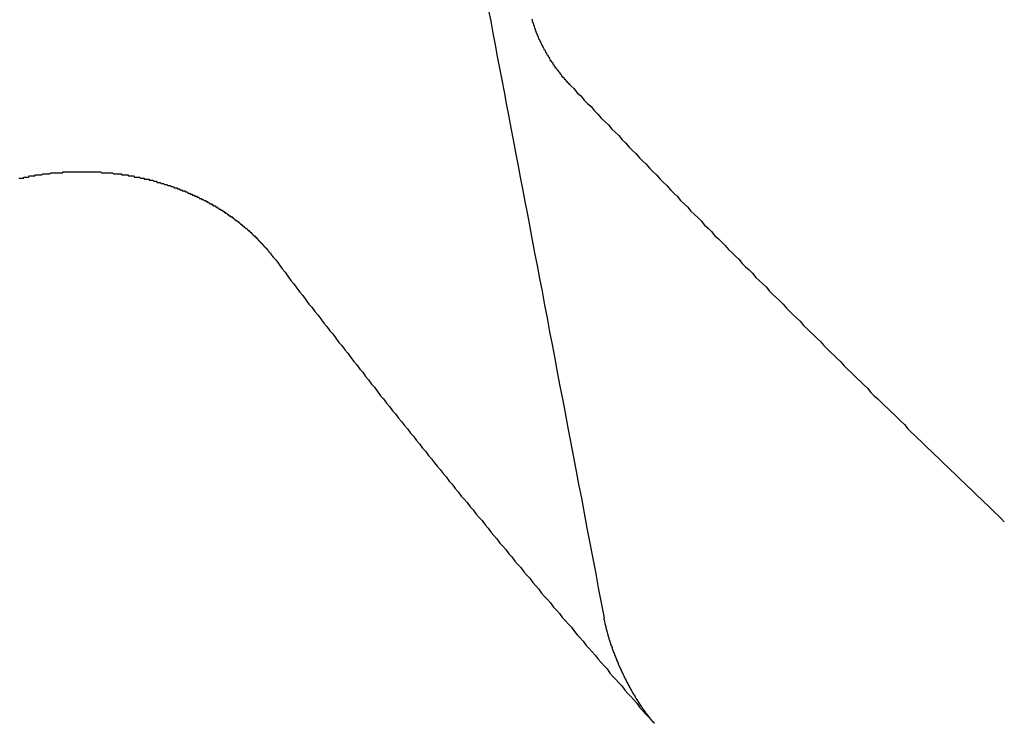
# Model space of a CAD drawing. Extents: x 1107 to 4046, y 937 to 3355.
# Tile 488 of 656: x 2190.579 to 2191.502, y 2667.91 to 2668.57. Entities that reach past the tile are written whole.
import ezdxf

# ---------------------------------------------------------------- set-up
doc = ezdxf.new("R2010")
doc.units = 0
doc.layers.add('KF_VIDA_L___C_REAR', color=7, linetype='CONTINUOUS')

# ---------------------------------------------------------------- blocks, each defined once
blk = doc.blocks.new('KF_VIDA_L___C_REAR')
at = {"layer": 'KF_VIDA_L___C_REAR'}
for points in [[(4.03924, 979.365, 0), (4.04128, 979.355, 0), (4.04333, 979.344, 0), (4.04539, 979.333, 0), (4.04747, 979.322, 0), (4.04955, 979.311, 0), (4.05165, 979.3, 0), (4.05377, 979.289, 0), (4.05589, 979.278, 0), (4.05803, 979.267, 0), (4.06018, 979.255, 0), (4.06235, 979.244, 0), (4.06453, 979.232, 0), (4.06672, 979.221, 0), (4.06892, 979.209, 0), (4.07114, 979.198, 0), (4.07337, 979.186, 0), (4.07562, 979.174, 0), (4.07788, 979.162, 0), (4.08015, 979.15, 0), (4.08244, 979.138, 0), (4.08474, 979.126, 0), (4.08706, 979.114, 0), (4.08939, 979.102, 0), (4.09174, 979.089, 0), (4.0941, 979.077, 0), (4.09647, 979.064, 0), (4.09887, 979.052, 0), (4.10127, 979.039, 0), (4.1037, 979.026, 0), (4.10614, 979.013, 0), (4.10859, 979.001, 0), (4.11106, 978.988, 0), (4.11355, 978.974, 0), (4.11605, 978.961, 0), (4.11857, 978.948, 0), (4.12111, 978.935, 0), (4.12366, 978.921, 0), (4.12623, 978.908, 0), (4.12882, 978.894, 0), (4.13142, 978.88, 0), (4.13404, 978.866, 0), (4.13668, 978.853, 0), (4.13934, 978.839, 0), (4.14202, 978.824, 0), (4.14471, 978.81, 0), (4.14743, 978.796, 0)], [(4.11585, 979.295, 0), (4.1153, 979.296, 0), (4.11476, 979.296, 0), (4.11422, 979.297, 0), (4.11368, 979.297, 0), (4.11315, 979.298, 0), (4.11261, 979.299, 0), (4.11208, 979.299, 0), (4.11156, 979.3, 0), (4.11103, 979.3, 0), (4.11051, 979.301, 0), (4.10999, 979.302, 0), (4.10948, 979.302, 0), (4.10896, 979.303, 0), (4.10845, 979.303, 0), (4.10794, 979.304, 0), (4.10744, 979.305, 0), (4.10694, 979.305, 0), (4.10644, 979.306, 0), (4.10594, 979.307, 0), (4.10545, 979.307, 0), (4.10496, 979.308, 0), (4.10447, 979.309, 0), (4.10399, 979.309, 0), (4.10351, 979.31, 0), (4.10303, 979.31, 0), (4.10256, 979.311, 0), (4.10209, 979.312, 0), (4.10162, 979.312, 0), (4.10115, 979.313, 0), (4.10069, 979.314, 0), (4.10023, 979.314, 0), (4.09978, 979.315, 0), (4.09933, 979.316, 0), (4.09888, 979.316, 0), (4.09843, 979.317, 0), (4.09799, 979.318, 0), (4.09755, 979.318, 0), (4.09712, 979.319, 0), (4.09669, 979.32, 0), (4.09626, 979.321, 0), (4.09584, 979.321, 0), (4.09542, 979.322, 0), (4.095, 979.323, 0), (4.09458, 979.323, 0), (4.09417, 979.324, 0), (4.09377, 979.325, 0), (4.09337, 979.325, 0), (4.09297, 979.326, 0), (4.09257, 979.327, 0), (4.09218, 979.328, 0), (4.09179, 979.328, 0), (4.09141, 979.329, 0), (4.09103, 979.33, 0), (4.09065, 979.33, 0), (4.09028, 979.331, 0), (4.08991, 979.332, 0), (4.08955, 979.333, 0), (4.08919, 979.333, 0), (4.08883, 979.334, 0), (4.08848, 979.335, 0), (4.08813, 979.335, 0), (4.08779, 979.336, 0), (4.08745, 979.337, 0), (4.08711, 979.338, 0), (4.08678, 979.338, 0), (4.08645, 979.339, 0), (4.08612, 979.34, 0), (4.08581, 979.341, 0), (4.08549, 979.341, 0), (4.08518, 979.342, 0), (4.08487, 979.343, 0), (4.08457, 979.344, 0), (4.08427, 979.344, 0), (4.08398, 979.345, 0), (4.08369, 979.346, 0), (4.0834, 979.347, 0), (4.08312, 979.347, 0), (4.08284, 979.348, 0), (4.08257, 979.349, 0), (4.08231, 979.35, 0), (4.08204, 979.351, 0), (4.08178, 979.351, 0), (4.08153, 979.352, 0), (4.08128, 979.353, 0), (4.08104, 979.354, 0), (4.0808, 979.354, 0), (4.08056, 979.355, 0), (4.08033, 979.356, 0), (4.0801, 979.357, 0)], [(4.11585, 979.295, 0), (4.11909, 979.292, 0), (4.12234, 979.288, 0), (4.12558, 979.285, 0), (4.12883, 979.281, 0), (4.13207, 979.278, 0), (4.13531, 979.275, 0), (4.13855, 979.271, 0), (4.14179, 979.268, 0), (4.14503, 979.264, 0), (4.14827, 979.261, 0), (4.1515, 979.258, 0), (4.15474, 979.254, 0), (4.15797, 979.251, 0), (4.16121, 979.248, 0), (4.16444, 979.244, 0), (4.16767, 979.241, 0), (4.1709, 979.237, 0), (4.17413, 979.234, 0), (4.17736, 979.231, 0), (4.18059, 979.227, 0), (4.18382, 979.224, 0), (4.18704, 979.221, 0), (4.19027, 979.217, 0), (4.19349, 979.214, 0), (4.19671, 979.211, 0), (4.19993, 979.207, 0), (4.20315, 979.204, 0), (4.20637, 979.201, 0), (4.20959, 979.197, 0), (4.21281, 979.194, 0), (4.21603, 979.191, 0), (4.21924, 979.187, 0), (4.22246, 979.184, 0), (4.22567, 979.181, 0), (4.22888, 979.177, 0), (4.23209, 979.174, 0), (4.2353, 979.171, 0), (4.23851, 979.168, 0), (4.24172, 979.164, 0), (4.24493, 979.161, 0), (4.24813, 979.158, 0), (4.25134, 979.154, 0), (4.25454, 979.151, 0), (4.25774, 979.148, 0), (4.26095, 979.145, 0), (4.26415, 979.141, 0), (4.26735, 979.138, 0), (4.27054, 979.135, 0), (4.27374, 979.132, 0), (4.27694, 979.128, 0), (4.28013, 979.125, 0), (4.28333, 979.122, 0), (4.28652, 979.119, 0), (4.28971, 979.115, 0), (4.2929, 979.112, 0), (4.29609, 979.109, 0), (4.29928, 979.106, 0), (4.30246, 979.102, 0), (4.30565, 979.099, 0), (4.30883, 979.096, 0), (4.31202, 979.093, 0), (4.3152, 979.09, 0), (4.31838, 979.086, 0), (4.32156, 979.083, 0), (4.32474, 979.08, 0), (4.32792, 979.077, 0), (4.33109, 979.074, 0), (4.33427, 979.07, 0), (4.33744, 979.067, 0), (4.34062, 979.064, 0), (4.34379, 979.061, 0), (4.34696, 979.058, 0), (4.35013, 979.055, 0), (4.3533, 979.051, 0), (4.35646, 979.048, 0), (4.35963, 979.045, 0), (4.36279, 979.042, 0), (4.36595, 979.039, 0), (4.36912, 979.036, 0), (4.37228, 979.032, 0), (4.37544, 979.029, 0), (4.3786, 979.026, 0), (4.38175, 979.023, 0), (4.38491, 979.02, 0), (4.38806, 979.017, 0), (4.39122, 979.014, 0), (4.39437, 979.011, 0), (4.39752, 979.007, 0), (4.40067, 979.004, 0), (4.40382, 979.001, 0), (4.40696, 978.998, 0), (4.41011, 978.995, 0), (4.41325, 978.992, 0), (4.41639, 978.989, 0), (4.41954, 978.986, 0), (4.42268, 978.983, 0), (4.42582, 978.98, 0), (4.42895, 978.977, 0), (4.43209, 978.973, 0), (4.43523, 978.97, 0), (4.43836, 978.967, 0), (4.44149, 978.964, 0), (4.44462, 978.961, 0), (4.44775, 978.958, 0), (4.45088, 978.955, 0), (4.45401, 978.952, 0), (4.45713, 978.949, 0), (4.46026, 978.946, 0), (4.46338, 978.943, 0), (4.4665, 978.94, 0), (4.46962, 978.937, 0), (4.47274, 978.934, 0), (4.47586, 978.931, 0), (4.47898, 978.928, 0), (4.48209, 978.925, 0), (4.48521, 978.922, 0), (4.48832, 978.919, 0), (4.49143, 978.916, 0), (4.49454, 978.913, 0), (4.49765, 978.91, 0), (4.50075, 978.907, 0), (4.50386, 978.904, 0), (4.50696, 978.901, 0), (4.51007, 978.898, 0), (4.51317, 978.895, 0), (4.51627, 978.892, 0), (4.51937, 978.889, 0), (4.52246, 978.886, 0)], [(3.59935, 979.208, 0), (3.60017, 979.208, 0), (3.60098, 979.208, 0), (3.60179, 979.208, 0), (3.60261, 979.208, 0), (3.60342, 979.208, 0), (3.60424, 979.209, 0), (3.60506, 979.209, 0), (3.60587, 979.209, 0), (3.60669, 979.209, 0), (3.60751, 979.209, 0), (3.60834, 979.209, 0), (3.60916, 979.21, 0), (3.60998, 979.21, 0), (3.61081, 979.21, 0), (3.61163, 979.21, 0), (3.61246, 979.21, 0), (3.61328, 979.21, 0), (3.61411, 979.21, 0), (3.61494, 979.211, 0), (3.61577, 979.211, 0), (3.6166, 979.211, 0), (3.61743, 979.211, 0), (3.61826, 979.211, 0), (3.61909, 979.211, 0), (3.61992, 979.211, 0), (3.62075, 979.211, 0), (3.62159, 979.212, 0), (3.62242, 979.212, 0), (3.62325, 979.212, 0), (3.62409, 979.212, 0), (3.62492, 979.212, 0), (3.62576, 979.212, 0), (3.62659, 979.212, 0), (3.62743, 979.212, 0), (3.62827, 979.212, 0), (3.6291, 979.213, 0), (3.62994, 979.213, 0), (3.63078, 979.213, 0), (3.63162, 979.213, 0), (3.63246, 979.213, 0), (3.63329, 979.213, 0), (3.63413, 979.213, 0), (3.63497, 979.213, 0), (3.63581, 979.213, 0), (3.63665, 979.213, 0), (3.63749, 979.213, 0), (3.63833, 979.213, 0), (3.63917, 979.213, 0), (3.64001, 979.213, 0), (3.64085, 979.214, 0), (3.64168, 979.214, 0), (3.64252, 979.214, 0), (3.64336, 979.214, 0), (3.6442, 979.214, 0), (3.64504, 979.214, 0), (3.64588, 979.214, 0), (3.64672, 979.214, 0), (3.64756, 979.214, 0), (3.6484, 979.214, 0), (3.64923, 979.214, 0), (3.65007, 979.214, 0), (3.65091, 979.214, 0), (3.65175, 979.214, 0), (3.65258, 979.214, 0), (3.65342, 979.214, 0), (3.65426, 979.214, 0), (3.65509, 979.214, 0), (3.65593, 979.214, 0), (3.65676, 979.214, 0), (3.65759, 979.214, 0), (3.65843, 979.214, 0), (3.65926, 979.214, 0), (3.66009, 979.214, 0), (3.66093, 979.214, 0), (3.66176, 979.214, 0), (3.66259, 979.214, 0), (3.66342, 979.214, 0), (3.66425, 979.214, 0), (3.66508, 979.214, 0), (3.66591, 979.214, 0), (3.66673, 979.214, 0), (3.66756, 979.214, 0), (3.66838, 979.214, 0), (3.66921, 979.214, 0), (3.67003, 979.214, 0), (3.67086, 979.214, 0), (3.67168, 979.214, 0), (3.6725, 979.214, 0), (3.67332, 979.214, 0), (3.67414, 979.214, 0), (3.67496, 979.214, 0), (3.67578, 979.214, 0), (3.67659, 979.213, 0), (3.67741, 979.213, 0), (3.67822, 979.213, 0), (3.67904, 979.213, 0), (3.67985, 979.213, 0), (3.68066, 979.213, 0), (3.68147, 979.213, 0), (3.68228, 979.213, 0), (3.68308, 979.213, 0), (3.68389, 979.213, 0), (3.68469, 979.213, 0), (3.6855, 979.213, 0), (3.6863, 979.213, 0), (3.6871, 979.213, 0), (3.6879, 979.212, 0), (3.6887, 979.212, 0), (3.68949, 979.212, 0), (3.69029, 979.212, 0), (3.69108, 979.212, 0), (3.69187, 979.212, 0), (3.69266, 979.212, 0), (3.69345, 979.212, 0), (3.69424, 979.212, 0), (3.69502, 979.212, 0), (3.69581, 979.211, 0), (3.69659, 979.211, 0), (3.69737, 979.211, 0), (3.69815, 979.211, 0), (3.69893, 979.211, 0), (3.69971, 979.211, 0), (3.7005, 979.211, 0), (3.70128, 979.211, 0), (3.70206, 979.21, 0), (3.70284, 979.21, 0), (3.70362, 979.21, 0), (3.70441, 979.21, 0), (3.70519, 979.21, 0), (3.70597, 979.21, 0), (3.70676, 979.21, 0), (3.70754, 979.209, 0), (3.70832, 979.209, 0), (3.70911, 979.209, 0), (3.70989, 979.209, 0), (3.71068, 979.209, 0), (3.71146, 979.209, 0), (3.71224, 979.209, 0), (3.71303, 979.208, 0), (3.71381, 979.208, 0), (3.71459, 979.208, 0), (3.71538, 979.208, 0), (3.71616, 979.208, 0), (3.71694, 979.207, 0), (3.71773, 979.207, 0), (3.71851, 979.207, 0), (3.71929, 979.207, 0), (3.72007, 979.207, 0), (3.72086, 979.207, 0), (3.72164, 979.206, 0), (3.72242, 979.206, 0), (3.7232, 979.206, 0), (3.72398, 979.206, 0), (3.72476, 979.206, 0), (3.72554, 979.205, 0), (3.72632, 979.205, 0), (3.7271, 979.205, 0), (3.72788, 979.205, 0), (3.72865, 979.204, 0), (3.72943, 979.204, 0), (3.73021, 979.204, 0), (3.73098, 979.204, 0), (3.73176, 979.204, 0), (3.73253, 979.203, 0), (3.73331, 979.203, 0), (3.73408, 979.203, 0), (3.73485, 979.203, 0), (3.73562, 979.202, 0), (3.73639, 979.202, 0), (3.73716, 979.202, 0), (3.73793, 979.202, 0), (3.7387, 979.201, 0), (3.73947, 979.201, 0), (3.74024, 979.201, 0), (3.741, 979.201, 0), (3.74177, 979.2, 0), (3.74253, 979.2, 0), (3.74329, 979.2, 0), (3.74406, 979.2, 0), (3.74482, 979.199, 0), (3.74558, 979.199, 0), (3.74634, 979.199, 0), (3.74709, 979.199, 0), (3.74785, 979.198, 0), (3.7486, 979.198, 0), (3.74936, 979.198, 0), (3.75011, 979.197, 0), (3.75086, 979.197, 0), (3.75161, 979.197, 0), (3.75236, 979.196, 0), (3.75311, 979.196, 0), (3.75386, 979.196, 0), (3.7546, 979.196, 0), (3.75535, 979.195, 0), (3.75609, 979.195, 0), (3.75683, 979.195, 0), (3.75757, 979.194, 0), (3.75831, 979.194, 0), (3.75904, 979.194, 0), (3.75978, 979.193, 0), (3.76051, 979.193, 0), (3.76124, 979.193, 0), (3.76197, 979.192, 0), (3.7627, 979.192, 0), (3.76343, 979.192, 0), (3.76415, 979.191, 0), (3.76488, 979.191, 0), (3.7656, 979.191, 0), (3.76632, 979.19, 0), (3.76704, 979.19, 0), (3.76775, 979.19, 0), (3.76847, 979.189, 0), (3.76918, 979.189, 0), (3.76989, 979.189, 0), (3.7706, 979.188, 0), (3.77131, 979.188, 0), (3.77201, 979.188, 0), (3.77272, 979.187, 0), (3.77342, 979.187, 0), (3.77412, 979.187, 0), (3.77482, 979.186, 0), (3.77551, 979.186, 0), (3.7762, 979.185, 0), (3.7769, 979.185, 0), (3.77758, 979.185, 0), (3.77827, 979.184, 0), (3.77896, 979.184, 0), (3.77964, 979.184, 0), (3.78032, 979.183, 0), (3.781, 979.183, 0), (3.78168, 979.182, 0), (3.78235, 979.182, 0), (3.78302, 979.182, 0), (3.78369, 979.181, 0), (3.78436, 979.181, 0), (3.78503, 979.18, 0), (3.78569, 979.18, 0), (3.78635, 979.18, 0), (3.78701, 979.179, 0), (3.78767, 979.179, 0), (3.78832, 979.178, 0), (3.78897, 979.178, 0), (3.78962, 979.178, 0), (3.79027, 979.177, 0), (3.79092, 979.177, 0), (3.79156, 979.176, 0), (3.7922, 979.176, 0), (3.79284, 979.175, 0), (3.79347, 979.175, 0), (3.79411, 979.175, 0), (3.79474, 979.174, 0), (3.79537, 979.174, 0), (3.79599, 979.173, 0), (3.79662, 979.173, 0), (3.79724, 979.172, 0), (3.79786, 979.172, 0), (3.79848, 979.172, 0), (3.79909, 979.171, 0), (3.7997, 979.171, 0), (3.80031, 979.17, 0), (3.80092, 979.17, 0), (3.80152, 979.169, 0), (3.80212, 979.169, 0), (3.80272, 979.168, 0), (3.80332, 979.168, 0), (3.80391, 979.168, 0), (3.8045, 979.167, 0), (3.80509, 979.167, 0), (3.80568, 979.166, 0), (3.80626, 979.166, 0), (3.80684, 979.165, 0), (3.80742, 979.165, 0), (3.808, 979.164, 0), (3.80857, 979.164, 0), (3.80914, 979.163, 0), (3.80971, 979.163, 0), (3.81027, 979.162, 0), (3.81083, 979.162, 0), (3.81139, 979.161, 0), (3.81195, 979.161, 0), (3.8125, 979.161, 0), (3.81306, 979.16, 0), (3.8136, 979.16, 0), (3.81415, 979.159, 0), (3.81469, 979.159, 0), (3.81523, 979.158, 0), (3.81577, 979.158, 0), (3.8163, 979.157, 0), (3.81683, 979.157, 0), (3.81736, 979.156, 0), (3.81789, 979.156, 0), (3.81841, 979.155, 0), (3.81893, 979.155, 0), (3.81945, 979.154, 0), (3.81996, 979.154, 0), (3.82047, 979.153, 0), (3.82098, 979.153, 0), (3.82148, 979.152, 0), (3.82199, 979.152, 0), (3.82248, 979.151, 0), (3.82298, 979.151, 0), (3.82347, 979.15, 0), (3.82396, 979.15, 0), (3.82445, 979.149, 0), (3.82493, 979.149, 0), (3.82541, 979.148, 0), (3.82589, 979.148, 0), (3.82637, 979.147, 0), (3.82684, 979.147, 0), (3.82731, 979.146, 0), (3.82777, 979.146, 0), (3.82823, 979.145, 0), (3.82869, 979.145, 0), (3.82915, 979.144, 0), (3.8296, 979.144, 0), (3.83005, 979.143, 0), (3.8305, 979.143, 0), (3.83094, 979.142, 0), (3.83138, 979.142, 0), (3.83182, 979.141, 0), (3.83226, 979.141, 0), (3.8327, 979.14, 0), (3.83313, 979.14, 0), (3.83356, 979.139, 0), (3.834, 979.139, 0), (3.83442, 979.138, 0), (3.83485, 979.138, 0), (3.83527, 979.137, 0), (3.8357, 979.136, 0), (3.83612, 979.136, 0), (3.83653, 979.135, 0), (3.83695, 979.135, 0), (3.83736, 979.134, 0)], [(3.83736, 979.134, 0), (3.84016, 979.131, 0), (3.84296, 979.127, 0), (3.84576, 979.123, 0), (3.84856, 979.12, 0), (3.85136, 979.116, 0), (3.85416, 979.112, 0), (3.85696, 979.109, 0), (3.85976, 979.105, 0), (3.86256, 979.101, 0), (3.86536, 979.098, 0), (3.86815, 979.094, 0), (3.87095, 979.09, 0), (3.87375, 979.087, 0), (3.87655, 979.083, 0), (3.87935, 979.08, 0), (3.88215, 979.076, 0), (3.88495, 979.072, 0), (3.88775, 979.069, 0), (3.89055, 979.065, 0), (3.89335, 979.062, 0), (3.89615, 979.058, 0), (3.89894, 979.054, 0), (3.90174, 979.051, 0), (3.90454, 979.047, 0), (3.90734, 979.044, 0), (3.91014, 979.04, 0), (3.91294, 979.036, 0), (3.91574, 979.033, 0), (3.91854, 979.029, 0), (3.92133, 979.026, 0), (3.92413, 979.022, 0), (3.92693, 979.019, 0), (3.92973, 979.015, 0), (3.93253, 979.012, 0), (3.93533, 979.008, 0), (3.93812, 979.004, 0), (3.94092, 979.001, 0), (3.94372, 978.997, 0), (3.94652, 978.994, 0), (3.94931, 978.99, 0), (3.95211, 978.987, 0), (3.95491, 978.983, 0), (3.95771, 978.98, 0), (3.9605, 978.976, 0), (3.9633, 978.973, 0), (3.9661, 978.969, 0), (3.9689, 978.966, 0), (3.97169, 978.962, 0), (3.97449, 978.959, 0), (3.97729, 978.955, 0), (3.98008, 978.952, 0), (3.98288, 978.948, 0), (3.98567, 978.945, 0), (3.98847, 978.941, 0), (3.99127, 978.938, 0), (3.99406, 978.935, 0), (3.99686, 978.931, 0), (3.99965, 978.928, 0), (4.00245, 978.924, 0), (4.00524, 978.921, 0), (4.00804, 978.917, 0), (4.01083, 978.914, 0), (4.01363, 978.91, 0), (4.01642, 978.907, 0), (4.01921, 978.904, 0), (4.02201, 978.9, 0), (4.0248, 978.897, 0), (4.02759, 978.893, 0), (4.03039, 978.89, 0), (4.03318, 978.887, 0), (4.03597, 978.883, 0), (4.03877, 978.88, 0), (4.04156, 978.876, 0), (4.04435, 978.873, 0), (4.04714, 978.87, 0), (4.04993, 978.866, 0), (4.05273, 978.863, 0), (4.05552, 978.86, 0), (4.05831, 978.856, 0), (4.0611, 978.853, 0), (4.06389, 978.849, 0), (4.06668, 978.846, 0), (4.06947, 978.843, 0), (4.07226, 978.839, 0), (4.07505, 978.836, 0), (4.07784, 978.833, 0), (4.08063, 978.829, 0), (4.08342, 978.826, 0), (4.08621, 978.823, 0), (4.08899, 978.819, 0), (4.09178, 978.816, 0), (4.09457, 978.813, 0), (4.09736, 978.81, 0), (4.10014, 978.806, 0), (4.10293, 978.803, 0), (4.10572, 978.8, 0), (4.1085, 978.796, 0), (4.11129, 978.793, 0), (4.11408, 978.79, 0), (4.11686, 978.787, 0), (4.11965, 978.783, 0), (4.12243, 978.78, 0), (4.12522, 978.777, 0), (4.128, 978.774, 0), (4.13078, 978.77, 0), (4.13357, 978.767, 0), (4.13635, 978.764, 0), (4.13913, 978.761, 0), (4.14192, 978.757, 0), (4.1447, 978.754, 0), (4.14748, 978.751, 0), (4.15026, 978.748, 0), (4.15304, 978.744, 0), (4.15582, 978.741, 0), (4.1586, 978.738, 0), (4.16138, 978.735, 0), (4.16416, 978.732, 0), (4.16694, 978.728, 0), (4.16972, 978.725, 0), (4.1725, 978.722, 0), (4.17528, 978.719, 0), (4.17806, 978.716, 0), (4.18083, 978.712, 0), (4.18361, 978.709, 0), (4.18639, 978.706, 0), (4.18916, 978.703, 0), (4.19194, 978.7, 0), (4.19472, 978.697, 0)], [(4.19472, 978.697, 0), (4.19452, 978.697, 0), (4.19433, 978.697, 0), (4.19414, 978.697, 0), (4.19395, 978.698, 0), (4.19376, 978.698, 0), (4.19356, 978.698, 0), (4.19337, 978.698, 0), (4.19318, 978.698, 0), (4.19298, 978.699, 0), (4.19279, 978.699, 0), (4.1926, 978.699, 0), (4.1924, 978.699, 0), (4.19221, 978.7, 0), (4.19201, 978.7, 0), (4.19182, 978.7, 0), (4.19162, 978.7, 0), (4.19143, 978.701, 0), (4.19123, 978.701, 0), (4.19104, 978.701, 0), (4.19084, 978.701, 0), (4.19065, 978.702, 0), (4.19045, 978.702, 0), (4.19026, 978.702, 0), (4.19006, 978.702, 0), (4.18987, 978.703, 0), (4.18967, 978.703, 0), (4.18948, 978.703, 0), (4.18928, 978.703, 0), (4.18909, 978.704, 0), (4.18889, 978.704, 0), (4.1887, 978.704, 0), (4.1885, 978.704, 0), (4.18831, 978.705, 0), (4.18812, 978.705, 0), (4.18792, 978.705, 0), (4.18773, 978.705, 0), (4.18754, 978.706, 0), (4.18734, 978.706, 0), (4.18715, 978.706, 0), (4.18696, 978.706, 0), (4.18677, 978.707, 0), (4.18658, 978.707, 0), (4.18639, 978.707, 0), (4.1862, 978.707, 0), (4.18601, 978.708, 0), (4.18582, 978.708, 0), (4.18563, 978.708, 0), (4.18544, 978.708, 0), (4.18525, 978.709, 0), (4.18506, 978.709, 0), (4.18488, 978.709, 0), (4.18469, 978.71, 0), (4.18451, 978.71, 0), (4.18432, 978.71, 0), (4.18414, 978.71, 0), (4.18395, 978.711, 0), (4.18377, 978.711, 0), (4.18359, 978.711, 0), (4.1834, 978.711, 0), (4.18322, 978.712, 0), (4.18304, 978.712, 0), (4.18286, 978.712, 0), (4.18269, 978.712, 0), (4.18251, 978.713, 0), (4.18233, 978.713, 0), (4.18215, 978.713, 0), (4.18197, 978.713, 0), (4.1818, 978.714, 0), (4.18162, 978.714, 0), (4.18144, 978.714, 0), (4.18126, 978.715, 0), (4.18108, 978.715, 0), (4.18089, 978.715, 0), (4.18071, 978.715, 0), (4.18053, 978.716, 0), (4.18035, 978.716, 0), (4.18017, 978.716, 0), (4.17998, 978.717, 0), (4.1798, 978.717, 0), (4.17962, 978.717, 0), (4.17943, 978.717, 0), (4.17925, 978.718, 0), (4.17907, 978.718, 0), (4.17888, 978.718, 0), (4.1787, 978.719, 0), (4.17851, 978.719, 0), (4.17833, 978.719, 0), (4.17814, 978.72, 0), (4.17796, 978.72, 0), (4.17777, 978.72, 0), (4.17759, 978.72, 0), (4.1774, 978.721, 0), (4.17721, 978.721, 0), (4.17703, 978.721, 0), (4.17684, 978.722, 0), (4.17666, 978.722, 0), (4.17647, 978.722, 0), (4.17629, 978.723, 0), (4.1761, 978.723, 0), (4.17591, 978.723, 0), (4.17573, 978.724, 0), (4.17554, 978.724, 0), (4.17536, 978.724, 0), (4.17517, 978.724, 0), (4.17499, 978.725, 0), (4.1748, 978.725, 0), (4.17462, 978.725, 0), (4.17444, 978.726, 0), (4.17425, 978.726, 0), (4.17407, 978.726, 0), (4.17388, 978.727, 0), (4.1737, 978.727, 0), (4.17352, 978.727, 0), (4.17334, 978.728, 0), (4.17315, 978.728, 0), (4.17297, 978.728, 0), (4.17279, 978.729, 0), (4.17261, 978.729, 0), (4.17243, 978.729, 0), (4.17225, 978.73, 0), (4.17207, 978.73, 0), (4.17189, 978.73, 0), (4.17171, 978.731, 0), (4.17153, 978.731, 0), (4.17135, 978.731, 0), (4.17118, 978.732, 0), (4.171, 978.732, 0), (4.17082, 978.732, 0), (4.17065, 978.733, 0), (4.17047, 978.733, 0), (4.1703, 978.733, 0), (4.17013, 978.734, 0), (4.16995, 978.734, 0), (4.16978, 978.734, 0), (4.16961, 978.735, 0), (4.16944, 978.735, 0), (4.16927, 978.735, 0), (4.1691, 978.736, 0), (4.16893, 978.736, 0), (4.16876, 978.736, 0), (4.1686, 978.737, 0), (4.16843, 978.737, 0), (4.16826, 978.737, 0), (4.1681, 978.738, 0), (4.16794, 978.738, 0), (4.16777, 978.738, 0), (4.16761, 978.738, 0), (4.16745, 978.739, 0), (4.16729, 978.739, 0), (4.16713, 978.739, 0), (4.16697, 978.74, 0), (4.16682, 978.74, 0), (4.16666, 978.74, 0), (4.16651, 978.741, 0), (4.16635, 978.741, 0), (4.1662, 978.741, 0), (4.16605, 978.742, 0), (4.16589, 978.742, 0), (4.16574, 978.742, 0), (4.16559, 978.743, 0), (4.16543, 978.743, 0), (4.16528, 978.743, 0), (4.16512, 978.744, 0), (4.16497, 978.744, 0), (4.16482, 978.744, 0), (4.16466, 978.745, 0), (4.16451, 978.745, 0), (4.16435, 978.745, 0), (4.1642, 978.746, 0), (4.16405, 978.746, 0), (4.16389, 978.746, 0), (4.16374, 978.747, 0), (4.16359, 978.747, 0), (4.16343, 978.747, 0), (4.16328, 978.748, 0), (4.16313, 978.748, 0), (4.16298, 978.748, 0), (4.16282, 978.749, 0), (4.16267, 978.749, 0), (4.16252, 978.749, 0), (4.16237, 978.75, 0), (4.16222, 978.75, 0), (4.16207, 978.75, 0), (4.16191, 978.751, 0), (4.16176, 978.751, 0), (4.16161, 978.751, 0), (4.16146, 978.752, 0), (4.16131, 978.752, 0), (4.16116, 978.752, 0), (4.16102, 978.753, 0), (4.16087, 978.753, 0), (4.16072, 978.754, 0), (4.16057, 978.754, 0), (4.16042, 978.754, 0), (4.16028, 978.755, 0), (4.16013, 978.755, 0), (4.15999, 978.755, 0), (4.15984, 978.756, 0), (4.15969, 978.756, 0), (4.15955, 978.756, 0), (4.15941, 978.757, 0), (4.15926, 978.757, 0), (4.15912, 978.757, 0), (4.15898, 978.758, 0), (4.15884, 978.758, 0), (4.1587, 978.758, 0), (4.15856, 978.759, 0), (4.15842, 978.759, 0), (4.15828, 978.76, 0), (4.15814, 978.76, 0), (4.158, 978.76, 0), (4.15786, 978.761, 0), (4.15773, 978.761, 0), (4.15759, 978.761, 0), (4.15746, 978.762, 0), (4.15732, 978.762, 0), (4.15719, 978.762, 0), (4.15705, 978.763, 0), (4.15692, 978.763, 0), (4.15679, 978.763, 0), (4.15666, 978.764, 0), (4.15653, 978.764, 0), (4.1564, 978.764, 0), (4.15627, 978.765, 0), (4.15615, 978.765, 0), (4.15602, 978.765, 0), (4.1559, 978.766, 0), (4.15577, 978.766, 0), (4.15565, 978.766, 0), (4.15553, 978.767, 0), (4.1554, 978.767, 0), (4.15528, 978.768, 0), (4.15516, 978.768, 0), (4.15505, 978.768, 0), (4.15493, 978.769, 0), (4.15481, 978.769, 0), (4.1547, 978.769, 0), (4.15458, 978.77, 0), (4.15447, 978.77, 0), (4.15436, 978.77, 0), (4.15424, 978.77, 0), (4.15413, 978.771, 0), (4.15403, 978.771, 0), (4.15392, 978.771, 0), (4.15381, 978.772, 0), (4.15371, 978.772, 0), (4.1536, 978.772, 0), (4.15349, 978.773, 0), (4.15339, 978.773, 0), (4.15328, 978.773, 0), (4.15318, 978.774, 0), (4.15308, 978.774, 0), (4.15297, 978.774, 0), (4.15287, 978.775, 0), (4.15277, 978.775, 0), (4.15266, 978.775, 0), (4.15256, 978.776, 0), (4.15246, 978.776, 0), (4.15236, 978.776, 0), (4.15226, 978.777, 0), (4.15216, 978.777, 0), (4.15206, 978.777, 0), (4.15196, 978.778, 0), (4.15186, 978.778, 0), (4.15176, 978.778, 0), (4.15166, 978.779, 0), (4.15156, 978.779, 0), (4.15147, 978.779, 0), (4.15137, 978.78, 0), (4.15127, 978.78, 0), (4.15118, 978.78, 0), (4.15108, 978.781, 0), (4.15099, 978.781, 0), (4.1509, 978.781, 0), (4.1508, 978.782, 0), (4.15071, 978.782, 0), (4.15062, 978.782, 0), (4.15053, 978.783, 0), (4.15044, 978.783, 0), (4.15034, 978.783, 0), (4.15026, 978.784, 0), (4.15017, 978.784, 0), (4.15008, 978.784, 0), (4.14999, 978.785, 0), (4.1499, 978.785, 0), (4.14982, 978.785, 0), (4.14973, 978.786, 0), (4.14965, 978.786, 0), (4.14956, 978.786, 0), (4.14948, 978.787, 0), (4.1494, 978.787, 0), (4.14931, 978.787, 0), (4.14923, 978.788, 0), (4.14915, 978.788, 0), (4.14907, 978.788, 0), (4.14899, 978.789, 0), (4.14892, 978.789, 0), (4.14884, 978.789, 0), (4.14876, 978.79, 0), (4.14869, 978.79, 0), (4.14861, 978.79, 0), (4.14854, 978.791, 0), (4.14847, 978.791, 0), (4.14839, 978.791, 0), (4.14832, 978.792, 0), (4.14825, 978.792, 0), (4.14818, 978.792, 0), (4.14811, 978.793, 0), (4.14805, 978.793, 0), (4.14798, 978.793, 0), (4.14791, 978.793, 0), (4.14785, 978.794, 0), (4.14779, 978.794, 0), (4.14772, 978.794, 0), (4.14766, 978.795, 0), (4.1476, 978.795, 0), (4.14754, 978.795, 0), (4.14748, 978.796, 0), (4.14743, 978.796, 0)]]:
    blk.add_polyline3d(points, dxfattribs=at)

msp = doc.modelspace()

# ---------------------------------------------------------------- block references
at = {"layer": 'KF_VIDA_L___C_REAR'}
msp.add_blockref('KF_VIDA_L___C_REAR', (2186.97908, 1689.21316), dxfattribs=at)

doc.saveas('drawing.dxf')
